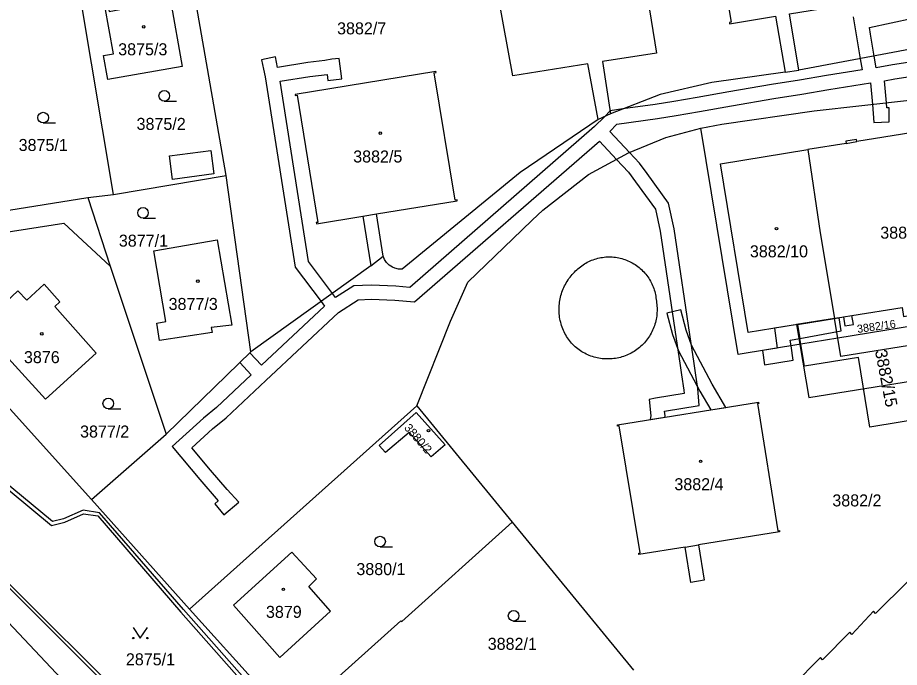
# Model space of a CAD drawing. Extents: x -756746 to -753363, y -1166406 to -1161727.
# Drawn here: x -756488.4 to -756363.6, y -1165275.6 to -1165183.7 of the extents above; entities that cross this region are included whole.
import ezdxf

# ---------------------------------------------------------------- set-up
doc = ezdxf.new("R2010")
doc.units = 0
for name, color, linetype in [('Hranice kat_území', 7, 'Continuous'), ('Hranice parcel', 7, 'Continuous'), ('Parcelní čísla', 7, 'Continuous'), ('Vnitřní kresba', 7, 'Continuous'), ('Věcná břemena k části', 7, 'Continuous'), ('Značky budov', 7, 'Continuous'), ('Značky kultur', 7, 'Continuous')]:
    doc.layers.add(name, color=color, linetype=linetype)

msp = doc.modelspace()

# ---------------------------------------------------------------- linework, layer by layer
at = {"layer": 'Hranice kat_území'}
msp.add_lwpolyline([(-756582.42, -1165105.47), (-756576.47, -1165137.67), (-756565.13, -1165174.46), (-756558.97, -1165185.53), (-756544.75, -1165207.13), (-756520.81, -1165234.75), (-756498.82, -1165259.58), (-756462.6, -1165297.96), (-756444.37, -1165318.14), (-756414.88, -1165352.61), (-756387.81, -1165387.37), (-756376.42, -1165402.89), (-756365.09, -1165422.97), (-756361.82, -1165431.76), (-756350.05, -1165463.41)], dxfattribs=at)
at = {"layer": 'Hranice parcel'}
for p, q in [((-756474.82, -1165208.7), (-756480.31, -1165175.73)), ((-756379.8, -1165191.39), (-756377.86, -1165191.11)), ((-756474.82, -1165208.7), (-756458.88, -1165206.04)), ((-756455.36, -1165230.94), (-756458.88, -1165206.04)), ((-756438.41, -1165218.81), (-756436.67, -1165217.41)), ((-756438.41, -1165218.81), (-756455.36, -1165230.94)), ((-756378.04, -1165227.07), (-756372.82, -1165226.22)), ((-756377.58, -1165229.88), (-756378.04, -1165227.07)), ((-756467.37, -1165242.58), (-756455.36, -1165230.94)), ((-756431.89, -1165238.59), (-756464.07, -1165267.34)), ((-756431.89, -1165238.59), (-756418.43, -1165255.02)), ((-756477.9, -1165251.85), (-756467.37, -1165242.58)), ((-756464.07, -1165267.34), (-756477.9, -1165251.85)), ((-756418.43, -1165255.02), (-756401.23, -1165275.98)), ((-756464.07, -1165267.34), (-756449.84, -1165283.06))]:
    msp.add_line(p, q, dxfattribs=at)
for points in [[(-756576.36, -1165030.31), (-756577.99, -1165041.27), (-756568.71, -1165145.85), (-756550.06, -1165175.49), (-756541.59, -1165206), (-756519.94, -1165233.51), (-756442.98, -1165310.25), (-756399.9, -1165361.03), (-756376.59, -1165391.71), (-756348.65, -1165444.44), (-756330.25, -1165491.77), (-756330.64, -1165491.92), (-756349.09, -1165444.56), (-756376.88, -1165391.92), (-756400.21, -1165361.28), (-756443.28, -1165310.51), (-756520.25, -1165233.77), (-756541.96, -1165206.16), (-756550.37, -1165175.81), (-756569.1, -1165145.98), (-756578.34, -1165041.74)], [(-756365.11, -1165157), (-756360.54, -1165187.89), (-756377.86, -1165191.11)], [(-756377.86, -1165191.11), (-756379.18, -1165183.18), (-756367.78, -1165181.32), (-756367.81, -1165181.16), (-756368.07, -1165181.21), (-756371, -1165163.25), (-756370.78, -1165163.21), (-756370.81, -1165163.03), (-756390.71, -1165166.32), (-756390.68, -1165166.5), (-756390.44, -1165166.45), (-756387.45, -1165184.34), (-756387.69, -1165184.38), (-756387.66, -1165184.56), (-756381.15, -1165183.5), (-756379.8, -1165191.39)], [(-756458.88, -1165206.04), (-756463.59, -1165178.97), (-756464.59, -1165173.21)], [(-756476.02, -1165182.02), (-756475.6, -1165181.94), (-756475.44, -1165182.84), (-756470.61, -1165181.93), (-756470.79, -1165181.03), (-756470.4, -1165180.95), (-756470.22, -1165181.85), (-756466.73, -1165181.27), (-756465.1, -1165190.59), (-756475.61, -1165192.45), (-756476.22, -1165189.06), (-756474.8, -1165188.81), (-756476.02, -1165182.02)], [(-756387.81, -1165387.37), (-756414.88, -1165352.61), (-756444.37, -1165318.14), (-756462.6, -1165297.96), (-756498.82, -1165259.58), (-756520.81, -1165234.75), (-756544.75, -1165207.13), (-756558.97, -1165185.53)], [(-756436.67, -1165217.41), (-756437.62, -1165211.45), (-756426.18, -1165209.6), (-756426.21, -1165209.45), (-756426.47, -1165209.5), (-756429.44, -1165191.51), (-756429.18, -1165191.47), (-756429.21, -1165191.32), (-756449.13, -1165194.56), (-756449.1, -1165194.71), (-756448.84, -1165194.67), (-756445.88, -1165212.64), (-756446.14, -1165212.68), (-756446.11, -1165212.83), (-756439.53, -1165211.76), (-756438.41, -1165218.81)], [(-756379.8, -1165191.39), (-756390.17, -1165192.88), (-756397.5, -1165194.56), (-756404.52, -1165197.3), (-756406.26, -1165198.12), (-756417.28, -1165205.58), (-756433.99, -1165219.28)], [(-756391.72, -1165199.32), (-756388.74, -1165198.78), (-756375.7, -1165196.89), (-756355.47, -1165194.61), (-756351.61, -1165195.01), (-756348.17, -1165197.18), (-756345.91, -1165201.05), (-756344.91, -1165203.71), (-756343.01, -1165208.17), (-756340.77, -1165212.94), (-756338.6, -1165217.33), (-756337.43, -1165219.51), (-756335.36, -1165223.03), (-756341.1, -1165223.96)], [(-756349.05, -1165222.36), (-756352.94, -1165198.53), (-756369.67, -1165201.23), (-756369.72, -1165200.91), (-756371.24, -1165201.15), (-756371.18, -1165201.48), (-756376.59, -1165202.35)], [(-756431.89, -1165238.59), (-756427.13, -1165226.61), (-756424.7, -1165221.09), (-756417.01, -1165213.71), (-756415.57, -1165212.33), (-756414.09, -1165210.91), (-756407.64, -1165205.89), (-756401.95, -1165202.82), (-756396.68, -1165200.65), (-756391.72, -1165199.32)], [(-756377.58, -1165229.88), (-756386.43, -1165231.31), (-756391.72, -1165199.32)], [(-756378.04, -1165227.07), (-756385.04, -1165228.2), (-756388.93, -1165204.35), (-756376.59, -1165202.35)], [(-756376.59, -1165202.35), (-756374.84, -1165214.14), (-756372.82, -1165226.22)], [(-756502.03, -1165212.9), (-756478.42, -1165209.15), (-756474.82, -1165208.7)], [(-756501.53, -1165215.81), (-756481.85, -1165212.74), (-756475.27, -1165218.84), (-756467.37, -1165242.58)], [(-756460.84, -1165228.21), (-756468.28, -1165229.34), (-756468.69, -1165226.89), (-756467.4, -1165226.68), (-756469.09, -1165216.69), (-756460.13, -1165215.12), (-756458.07, -1165227.16), (-756460.99, -1165227.5), (-756460.84, -1165228.21)], [(-756433.99, -1165219.28), (-756434.51, -1165219.25), (-756435.01, -1165219.12), (-756435.36, -1165218.97), (-756435.8, -1165218.68), (-756436.17, -1165218.32), (-756436.46, -1165217.89), (-756436.67, -1165217.41)], [(-756496.01, -1165231.65), (-756492.6, -1165228.75), (-756484.42, -1165237.66), (-756477.26, -1165231.15), (-756483.12, -1165224.55), (-756482.39, -1165223.9), (-756484.6, -1165221.39), (-756487.08, -1165223.65), (-756488.34, -1165222.34), (-756492.51, -1165226.22), (-756496.94, -1165230.33)], [(-756372.82, -1165226.22), (-756371.57, -1165226.02), (-756371.37, -1165227.29), (-756370.14, -1165227.1), (-756370.35, -1165225.82), (-756363.27, -1165224.67), (-756363.07, -1165225.95), (-756361.6, -1165225.71)], [(-756361.35, -1165227.24), (-756372.35, -1165229.03), (-756377.58, -1165229.88)], [(-756359.23, -1165240.2), (-756367.81, -1165241.6), (-756369.41, -1165231.75), (-756377.08, -1165232.97), (-756377.58, -1165229.88)], [(-756496.01, -1165231.65), (-756493.69, -1165234.35), (-756477.9, -1165251.85)], [(-756334.5, -1165237.27), (-756339.14, -1165242.37), (-756339.41, -1165242.1), (-756344.17, -1165247.32), (-756344.43, -1165247.05), (-756349.31, -1165252.4), (-756351.02, -1165250.92), (-756362.39, -1165263.39), (-756367, -1165267.97), (-756367.29, -1165267.64), (-756370.38, -1165270.9), (-756370.67, -1165270.57), (-756374.53, -1165274.5), (-756374.82, -1165274.17), (-756378.71, -1165278.12), (-756379, -1165277.79), (-756382.85, -1165281.71), (-756383.14, -1165281.38), (-756386.96, -1165285.27), (-756387.25, -1165284.94), (-756390.8, -1165288.02), (-756388.95, -1165290.95)], [(-756400.51, -1165259.43), (-756400.29, -1165259.39), (-756403.28, -1165241.43), (-756403.5, -1165241.47), (-756403.52, -1165241.29), (-756383.57, -1165238.06), (-756383.54, -1165238.24), (-756383.72, -1165238.27), (-756380.83, -1165256.24), (-756380.61, -1165256.2), (-756380.58, -1165256.38), (-756392.06, -1165258.25), (-756391.24, -1165263.25), (-756393.13, -1165263.56), (-756393.96, -1165258.56), (-756400.49, -1165259.6), (-756400.51, -1165259.43)], [(-756429.86, -1165245.82), (-756432.98, -1165242.35), (-756436.34, -1165245.18), (-756437.21, -1165244.21), (-756432, -1165239.51), (-756427.91, -1165244.09), (-756429.86, -1165245.82)], [(-756449.84, -1165283.06), (-756434.14, -1165268.98), (-756434.04, -1165269.09), (-756418.43, -1165255.02)], [(-756449.6, -1165259.26), (-756457.82, -1165266.77), (-756451.27, -1165274.16), (-756444.11, -1165267.61), (-756447.19, -1165264.14), (-756446.1, -1165263.06), (-756449.6, -1165259.26)]]:
    msp.add_lwpolyline(points, dxfattribs=at)
at = {"layer": 'Vnitřní kresba'}
for p, q in [((-756401.69, -1165165.6), (-756397.99, -1165188.71)), ((-756418.34, -1165191.91), (-756422.46, -1165168.99)), ((-756397.99, -1165188.71), (-756405.65, -1165189.92)), ((-756407.7, -1165190.24), (-756418.34, -1165191.91)), ((-756406.26, -1165198.12), (-756407.7, -1165190.24)), ((-756405.65, -1165189.92), (-756404.52, -1165197.3)), ((-756371.18, -1165201.48), (-756369.67, -1165201.23)), ((-756466.89, -1165203.24), (-756461.06, -1165202.47)), ((-756461.06, -1165202.47), (-756460.62, -1165205.76)), ((-756466.46, -1165206.58), (-756466.89, -1165203.24)), ((-756460.62, -1165205.76), (-756466.46, -1165206.58)), ((-756478.42, -1165209.15), (-756475.27, -1165218.84)), ((-756439.53, -1165211.76), (-756437.62, -1165211.45)), ((-756371.57, -1165226.02), (-756370.35, -1165225.82)), ((-756393.96, -1165258.56), (-756392.06, -1165258.25))]:
    msp.add_line(p, q, dxfattribs=at)
for points in [[(-756409.76, -1165219.85), (-756409.61, -1165219.68), (-756409.45, -1165219.51), (-756409.29, -1165219.35), (-756409.12, -1165219.2), (-756408.94, -1165219.05), (-756408.76, -1165218.91), (-756408.58, -1165218.77), (-756408.39, -1165218.64), (-756408.2, -1165218.52), (-756408, -1165218.4), (-756407.8, -1165218.29), (-756407.59, -1165218.19), (-756407.39, -1165218.09), (-756407.18, -1165218), (-756406.96, -1165217.92), (-756406.74, -1165217.84), (-756406.52, -1165217.78), (-756406.3, -1165217.72), (-756406.08, -1165217.67), (-756405.85, -1165217.62), (-756405.63, -1165217.59), (-756405.4, -1165217.56), (-756405.17, -1165217.54), (-756404.94, -1165217.53), (-756404.71, -1165217.52), (-756404.48, -1165217.53), (-756404.26, -1165217.54), (-756404.03, -1165217.55), (-756403.8, -1165217.58), (-756403.57, -1165217.62), (-756403.35, -1165217.66), (-756403.12, -1165217.71), (-756402.9, -1165217.77), (-756402.68, -1165217.83), (-756402.46, -1165217.9), (-756402.25, -1165217.98), (-756402.04, -1165218.07), (-756401.83, -1165218.17), (-756401.62, -1165218.27), (-756401.42, -1165218.38), (-756401.22, -1165218.49), (-756401.03, -1165218.61), (-756400.84, -1165218.74), (-756400.66, -1165218.88), (-756400.47, -1165219.02), (-756400.3, -1165219.17), (-756400.13, -1165219.32), (-756399.96, -1165219.48), (-756399.81, -1165219.64), (-756399.65, -1165219.81), (-756399.5, -1165219.99), (-756399.36, -1165220.17), (-756399.23, -1165220.35), (-756399.1, -1165220.54), (-756398.98, -1165220.74), (-756398.86, -1165220.94), (-756398.75, -1165221.14), (-756398.65, -1165221.34), (-756398.56, -1165221.55), (-756398.47, -1165221.76), (-756398.39, -1165221.98), (-756398.32, -1165222.2), (-756398.25, -1165222.42), (-756398.19, -1165222.64), (-756398.14, -1165222.86), (-756398.1, -1165223.09), (-756398.07, -1165223.31), (-756398.04, -1165223.54), (-756398.02, -1165223.77)], [(-756410.16, -1165229.56), (-756410.31, -1165229.37), (-756410.45, -1165229.17), (-756410.58, -1165228.98), (-756410.71, -1165228.77), (-756410.83, -1165228.56), (-756410.95, -1165228.35), (-756411.06, -1165228.14), (-756411.16, -1165227.92), (-756411.25, -1165227.69), (-756411.34, -1165227.47), (-756411.42, -1165227.24), (-756411.49, -1165227.01), (-756411.55, -1165226.78), (-756411.61, -1165226.54), (-756411.66, -1165226.31), (-756411.7, -1165226.07), (-756411.73, -1165225.83), (-756411.76, -1165225.59), (-756411.77, -1165225.35), (-756411.78, -1165225.11), (-756411.79, -1165224.87), (-756411.78, -1165224.63), (-756411.77, -1165224.39), (-756411.74, -1165224.15), (-756411.71, -1165223.91), (-756411.68, -1165223.67), (-756411.63, -1165223.44), (-756411.58, -1165223.2), (-756411.52, -1165222.97), (-756411.45, -1165222.74), (-756411.38, -1165222.51), (-756411.29, -1165222.28), (-756411.2, -1165222.06), (-756411.1, -1165221.84), (-756411, -1165221.62), (-756410.89, -1165221.41), (-756410.77, -1165221.2), (-756410.65, -1165220.99), (-756410.51, -1165220.79), (-756410.38, -1165220.59), (-756410.23, -1165220.4), (-756410.08, -1165220.21), (-756409.92, -1165220.03), (-756409.76, -1165219.85)], [(-756398.02, -1165223.77), (-756397.98, -1165224), (-756397.95, -1165224.24), (-756397.93, -1165224.47), (-756397.92, -1165224.71), (-756397.91, -1165224.94), (-756397.92, -1165225.18), (-756397.93, -1165225.41), (-756397.95, -1165225.65), (-756397.97, -1165225.88), (-756398.01, -1165226.12), (-756398.05, -1165226.35), (-756398.1, -1165226.58), (-756398.16, -1165226.81), (-756398.22, -1165227.03), (-756398.29, -1165227.26), (-756398.38, -1165227.48), (-756398.46, -1165227.7), (-756398.56, -1165227.91), (-756398.66, -1165228.13), (-756398.77, -1165228.33), (-756398.89, -1165228.54), (-756399.01, -1165228.74), (-756399.14, -1165228.94), (-756399.28, -1165229.13), (-756399.42, -1165229.32), (-756399.57, -1165229.5), (-756399.72, -1165229.68), (-756399.89, -1165229.85), (-756400.05, -1165230.01), (-756400.23, -1165230.17), (-756400.41, -1165230.33), (-756400.59, -1165230.48), (-756400.78, -1165230.62), (-756400.97, -1165230.76), (-756401.17, -1165230.89), (-756401.37, -1165231.01), (-756401.57, -1165231.12), (-756401.78, -1165231.23), (-756401.99, -1165231.33), (-756402.21, -1165231.43), (-756402.43, -1165231.51), (-756402.65, -1165231.59), (-756402.88, -1165231.67), (-756403.1, -1165231.73), (-756403.33, -1165231.79), (-756403.56, -1165231.83), (-756403.8, -1165231.88), (-756404.03, -1165231.91), (-756404.26, -1165231.93), (-756404.5, -1165231.95), (-756404.73, -1165231.96), (-756404.97, -1165231.96), (-756405.2, -1165231.96), (-756405.44, -1165231.94), (-756405.67, -1165231.92), (-756405.91, -1165231.89), (-756406.14, -1165231.85), (-756406.37, -1165231.8), (-756406.6, -1165231.75), (-756406.83, -1165231.69), (-756407.05, -1165231.62), (-756407.28, -1165231.54), (-756407.5, -1165231.46), (-756407.71, -1165231.37), (-756407.93, -1165231.27), (-756408.14, -1165231.16), (-756408.35, -1165231.05), (-756408.55, -1165230.93), (-756408.75, -1165230.8), (-756408.94, -1165230.67), (-756409.13, -1165230.53), (-756409.32, -1165230.38), (-756409.5, -1165230.23), (-756409.67, -1165230.07), (-756409.84, -1165229.91), (-756410, -1165229.74), (-756410.16, -1165229.56)]]:
    msp.add_lwpolyline(points, dxfattribs=at)
at = {"layer": 'Věcná břemena k části'}
for points in [[(-756363.4, -1165164.79), (-756354.11, -1165194.75), (-756352.94, -1165198.53), (-756348.86, -1165212.55), (-756346.84, -1165217.5), (-756342.56, -1165224.2), (-756340.43, -1165226.58), (-756371.94, -1165231.63), (-756372.35, -1165229.03), (-756372.82, -1165226.22), (-756378.18, -1165227.09), (-756377.71, -1165229.9), (-756376.44, -1165237.42), (-756341.55, -1165231.82), (-756337.57, -1165236.11), (-756335.2, -1165233.51), (-756334.63, -1165232.88), (-756311.8, -1165253.66), (-756312.59, -1165254.52), (-756310.75, -1165256.21), (-756305.71, -1165260.83), (-756305.02, -1165260.06), (-756191.74, -1165364.4)], [(-756327.44, -1165219.57), (-756325.65, -1165218.48), (-756326.3, -1165216.53), (-756328.44, -1165217.85), (-756333.31, -1165220.53), (-756335.79, -1165221.95), (-756340.77, -1165212.94), (-756345.92, -1165203.57), (-756346.81, -1165200.94), (-756347.42, -1165199.28), (-756347.69, -1165198.01), (-756349.79, -1165188.08), (-756352.38, -1165188.53), (-756355.55, -1165188.98), (-756357.49, -1165189.3), (-756364.63, -1165190.38), (-756366.93, -1165190.79), (-756367.22, -1165189.13), (-756367.71, -1165186.05), (-756367.88, -1165185.11), (-756361.73, -1165183.79), (-756363.17, -1165174.4)], [(-756370.18, -1165183.57), (-756369.69, -1165186.39), (-756369.19, -1165189.5), (-756368.91, -1165191.09), (-756373.96, -1165191.89), (-756377.77, -1165192.53), (-756381.72, -1165193.17), (-756387.75, -1165194.2), (-756392.27, -1165195.01), (-756395.54, -1165195.54), (-756398.18, -1165195.96), (-756402.74, -1165196.6), (-756404.53, -1165196.86), (-756405.36, -1165197.7), (-756406.75, -1165199.1), (-756432.9, -1165221.84), (-756434.89, -1165221.66), (-756438.34, -1165221.52), (-756440.82, -1165221.61), (-756443.38, -1165223.27)], [(-756443.38, -1165223.27), (-756443.82, -1165222.68), (-756447.22, -1165218.16), (-756451.23, -1165192.7), (-756447.04, -1165192.03), (-756444.6, -1165191.74), (-756444.49, -1165192.6), (-756442.51, -1165192.34), (-756442.89, -1165189.45), (-756443.9, -1165189.57), (-756444.91, -1165189.76), (-756447.32, -1165190.05), (-756451.59, -1165190.73), (-756451.91, -1165189.26), (-756453.87, -1165189.68), (-756453.58, -1165191), (-756453.35, -1165192.05), (-756449.12, -1165218.96), (-756445.45, -1165223.85), (-756444.96, -1165224.5), (-756453.87, -1165232.84), (-756455.51, -1165231.08), (-756456.94, -1165232.48), (-756455.33, -1165234.21), (-756460.23, -1165238.81), (-756462.08, -1165240.34), (-756466.51, -1165244.33), (-756462.61, -1165248.98), (-756459.98, -1165252.04), (-756460.48, -1165252.46), (-756459.2, -1165254), (-756457.09, -1165252.23), (-756458.72, -1165250.44), (-756461.09, -1165247.68), (-756463.73, -1165244.53), (-756460.78, -1165241.86), (-756458.89, -1165240.29), (-756453.24, -1165234.99), (-756443, -1165225.41), (-756440.2, -1165223.59), (-756438.34, -1165223.52), (-756435.01, -1165223.66), (-756432.22, -1165223.9), (-756406.07, -1165201.17), (-756403.66, -1165203.74), (-756401.95, -1165205.56), (-756400.96, -1165206.9), (-756398.16, -1165210.76), (-756397.46, -1165213.9), (-756395.06, -1165230.05), (-756394.68, -1165232.56), (-756394.46, -1165234.22), (-756394.12, -1165236.39), (-756394.09, -1165236.85), (-756398.14, -1165237.52), (-756399.05, -1165237.7), (-756398.81, -1165239.99), (-756398.88, -1165240.54), (-756396.82, -1165240.2), (-756396.79, -1165240.01), (-756396.87, -1165239.33), (-756391.95, -1165238.53), (-756392.14, -1165236.15), (-756392.48, -1165233.94), (-756392.7, -1165232.28), (-756393.08, -1165229.75), (-756395.5, -1165213.54), (-756396.3, -1165209.92), (-756399.34, -1165205.72), (-756400.41, -1165204.28), (-756401.83, -1165202.77), (-756404.62, -1165199.79), (-756403.59, -1165198.74), (-756397.88, -1165197.94), (-756395.22, -1165197.52), (-756391.93, -1165196.99), (-756387.41, -1165196.16), (-756381.4, -1165195.15), (-756377.45, -1165194.51), (-756373.64, -1165193.87), (-756367.72, -1165192.93), (-756367.47, -1165195.96), (-756367.26, -1165198.52), (-756365.1, -1165198.43), (-756365.1, -1165196.43), (-756365.42, -1165196.44), (-756365.48, -1165195.74), (-756365.74, -1165192.61), (-756364.31, -1165192.36), (-756357.17, -1165191.28)], [(-756431.95, -1165304.3), (-756442.78, -1165292.02), (-756450.51, -1165283.67), (-756464.9, -1165267.4), (-756476.78, -1165253.7), (-756479.11, -1165253.34), (-756481.86, -1165254.57), (-756483.44, -1165254.96), (-756494.97, -1165245.4)], [(-756495.31, -1165245.78), (-756483.56, -1165255.5), (-756481.7, -1165255.05), (-756479.04, -1165253.86), (-756477.04, -1165254.16), (-756465.28, -1165267.74), (-756450.88, -1165284.01), (-756443.16, -1165292.36), (-756432.33, -1165304.62), (-756428.1, -1165309.8), (-756421.69, -1165316.9), (-756416.49, -1165322.63), (-756405.19, -1165335.87)]]:
    msp.add_lwpolyline(points, dxfattribs=at)
for points in [[(-756388.19, -1165238.81), (-756390.14, -1165235.54), (-756393.07, -1165230.03), (-756393.81, -1165227.89), (-756394.57, -1165225.03), (-756396.52, -1165225.5), (-756395.73, -1165228.48), (-756394.91, -1165230.83), (-756391.89, -1165236.53), (-756390.32, -1165239.15)], [(-756378.04, -1165227.07), (-756377.71, -1165229.07), (-756371.86, -1165227.99), (-756372.17, -1165226.12), (-756372.82, -1165226.22)], [(-756377.71, -1165229.07), (-756378.04, -1165227.07), (-756381.33, -1165227.6), (-756380.94, -1165230.42), (-756383.01, -1165230.76), (-756382.7, -1165232.78), (-756378.67, -1165232.13), (-756378.96, -1165230.1), (-756379.07, -1165229.32)]]:
    msp.add_lwpolyline(points, close=True, dxfattribs=at)
at = {"layer": 'Značky budov'}
for centre in [(-756470.53, -1165184.99), (-756437.07, -1165200.03), (-756381.03, -1165213.54), (-756462.87, -1165220.96), (-756484.95, -1165228.4), (-756430.25, -1165242.1), (-756391.76, -1165246.43), (-756450.78, -1165264.53)]:
    msp.add_circle(centre, 0.175, dxfattribs=at)
at = {"layer": 'Značky kultur'}
for p, q in [((-756467.62, -1165195.5), (-756465.87, -1165195.5)), ((-756484.75, -1165198.58), (-756483, -1165198.58)), ((-756470.63, -1165212.04), (-756468.88, -1165212.04)), ((-756475.54, -1165239.01), (-756473.79, -1165239.01)), ((-756437.1, -1165258.53), (-756435.35, -1165258.53)), ((-756418.21, -1165269.02), (-756416.46, -1165269.02))]:
    msp.add_line(p, q, dxfattribs=at)
msp.add_lwpolyline([(-756472.01, -1165269.93), (-756471.01, -1165271.43), (-756470.01, -1165269.93)], dxfattribs=at)
for centre, radius in [((-756467.62, -1165194.75), 0.75), ((-756484.75, -1165197.83), 0.75), ((-756470.63, -1165211.29), 0.75), ((-756475.54, -1165238.26), 0.75), ((-756437.1, -1165257.78), 0.75), ((-756418.21, -1165268.27), 0.75), ((-756472.01, -1165271.43), 0.1), ((-756470.01, -1165271.43), 0.1)]:
    msp.add_circle(centre, radius, dxfattribs=at)

# ---------------------------------------------------------------- texts
at = {"layer": 'Parcelní čísla'}
for s, p in [('3882/7', (-756443.18, -1165186.06)), ('3875/3', (-756474.14, -1165189.02)), ('3875/2', (-756471.54, -1165199.57)), ('3875/1', (-756488.22, -1165202.55)), ('3882/5', (-756440.9, -1165204.18)), ('3882/3', (-756366.35, -1165214.95)), ('3877/1', (-756474.05, -1165216.08)), ('3882/10', (-756384.79, -1165217.59)), ('3877/3', (-756467.01, -1165225.03)), ('3876', (-756487.47, -1165232.55)), ('3877/2', (-756479.53, -1165243.07)), ('3882/4', (-756395.47, -1165250.52)), ('3882/2', (-756373.13, -1165252.81)), ('3880/1', (-756440.45, -1165262.52)), ('3879', (-756453.24, -1165268.57)), ('3882/1', (-756421.87, -1165273.09)), ('2875/1', (-756473.05, -1165275.28))]:
    msp.add_text(s, height=1.7, dxfattribs=at).set_placement(p)
for s, height, rotation, p in [('3882/16', 1.139, 8, (-756369.55, -1165228.29)), ('3882/15', 1.7, 281, (-756367.11, -1165230.81)), ('3880/2', 1.2, 311, (-756433.77, -1165241.75))]:
    msp.add_text(s, height=height, rotation=rotation, dxfattribs=at).set_placement(p)

doc.saveas('drawing.dxf')
